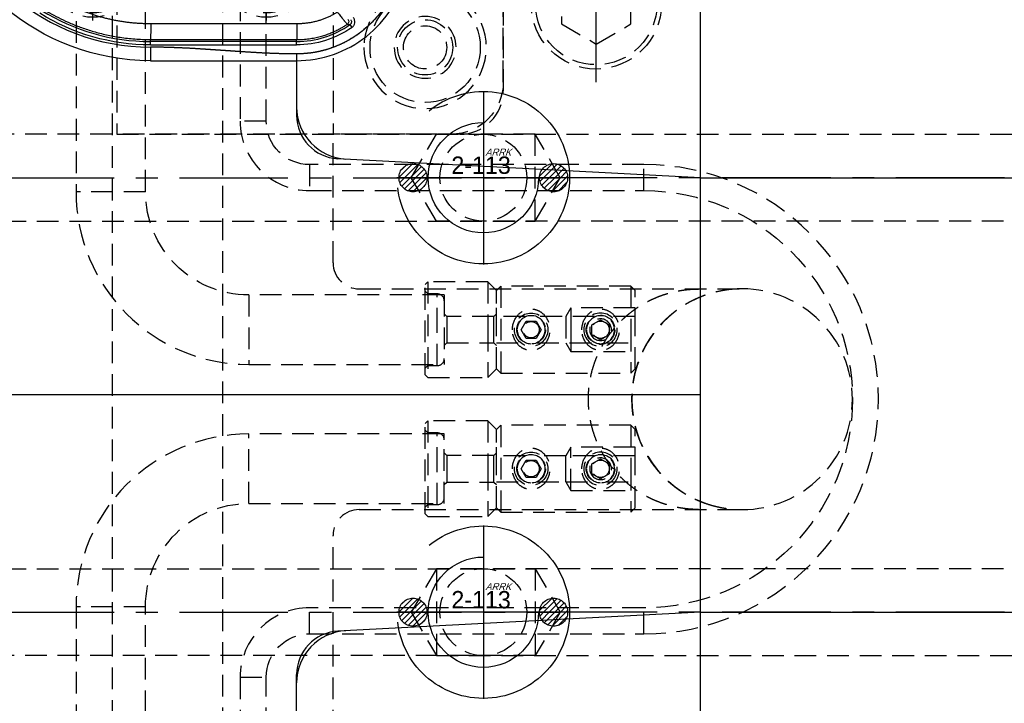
# Model space of a CAD drawing. Extents: x 2651 to 7771, y -1163 to 1075.
# Tile 423 of 490: x 5247 to 5361, y 552 to 631. Entities that reach past the tile are written whole.
import ezdxf

# ---------------------------------------------------------------- set-up
doc = ezdxf.new("R2010")
doc.units = 0
doc.header["$LTSCALE"] = 10
for name, pattern in [('CENTER', [2, 1.25, -0.25, 0.25, -0.25]), ('CNSCEN', [17, 15, -1, 0, -1]), ('CNSHID', [4, 3, -1]), ('HIDDEN', [0.375, 0.25, -0.125])]:
    doc.linetypes.add(name, pattern=pattern)
doc.layers.get('0').update_dxf_attribs({"linetype": 'CONTINUOUS'})
doc.layers.get('Defpoints').update_dxf_attribs({"linetype": 'CONTINUOUS'})
for name, color, linetype in [('1', 7, 'CONTINUOUS'), ('15', 7, 'CONTINUOUS'), ('86', 7, 'CONTINUOUS'), ('9', 3, 'CONTINUOUS'), ('97', 7, 'CONTINUOUS'), ('CEN', 1, 'CENTER'), ('COOL', 150, 'HIDDEN'), ('DIM', 3, 'CONTINUOUS'), ('HIDDEN', 6, 'HIDDEN'), ('WL1-HL', 4, 'CNSHID'), ('WOR1-CL', 1, 'CNSCEN'), ('WOR1-DL', 7, 'CONTINUOUS')]:
    doc.layers.add(name, color=color, linetype=linetype)
doc.styles.add('china', font='txt')
doc.styles.get("Standard").update_dxf_attribs({"font": 'romans.shx'})
doc.dimstyles.new('MM& INCH5', dxfattribs={"dimtxt": 5, "dimasz": 2.5, "dimexe": 1, "dimexo": 0.5, "dimtad": 0, "dimrnd": 1.38778e-17, "dimzin": 9, "dimdsep": 46, "dimtxsty": 'Standard', "dimblk": 'CLOSED', "dimcen": 0, "dimclrd": 3, "dimclre": 3, "dimclrt": 3, "dimazin": 2, "dimtfac": 0.75, "dimtofl": 0, "dimtmove": 0, "dimatfit": 3, "dimfxl": 0, "dimtolj": 1, "dimarcsym": 0})

# ---------------------------------------------------------------- blocks, each defined once
blk = doc.blocks.new('DFSF')
at = {"layer": '1', "color": 252, "linetype": 'Continuous'}
for p, q in [((1278.31, 461.7), (1261.47, 461.7)), ((1284.42, 461.61), (1284.65, 461.29)), ((1261.43, 459.67), (1261.43, 459.89)), ((1261.43, 459.89), (1278.27, 459.88)), ((1278.27, 459.67), (1261.43, 459.67)), ((1261.43, 459.28), (1261.43, 459.67)), ((1261.43, 459.28), (1278.27, 459.28)), ((1278.27, 459.67), (1278.27, 459.88)), ((1278.27, 459.28), (1278.27, 459.67)), ((1261.43, 459.02), (1261.43, 457.46)), ((1278.27, 458.24), (1278.27, 457.46))]:
    blk.add_line(p, q, dxfattribs=at)
at = {"layer": '1', "color": 110, "linetype": 'Continuous'}
blk.add_arc((1261.43, 483.37), 24.35, 188.7879, 270, dxfattribs=at)
at = {"layer": '1', "color": 252, "linetype": 'Continuous'}
for centre, radius, start, end in [((1261.43, 483.37), 24.35, 188.7879, 270), ((1261.43, 483.37), 23.7, 238.1089, 270), ((1278.27, 470.42), 10.75, 270, 304.9501)]:
    blk.add_arc(centre, radius, start, end, dxfattribs=at)
at = {"layer": '1', "color": 7, "linetype": 'Continuous', "extrusion": (0, 0, -1)}
blk.add_arc((-1261.43, 483.37), 25.91, 270, 351.2121, dxfattribs=at)
at = {"layer": '1', "color": 252, "linetype": 'Continuous', "extrusion": (0, 0, -1)}
for centre, radius, start, end in [((-1261.43, 483.37), 24.09, 270, 301.8911), ((-1278.27, 470.42), 11.14, 235.0499, 270)]:
    blk.add_arc(centre, radius, start, end, dxfattribs=at)
for centre, major_axis, ratio, start_param, end_param in [((1261.43, 461.7), (0, -1.81), 0.026177, 4.71238, 6.270091), ((1278.27, 461.7), (0, -1.81), 0.026177, 4.71238, 6.270091), ((1283.89, 461.97), (-0.055, -0.385), 0.999807, 3.871609, 5.553169)]:
    blk.add_ellipse(centre, major_axis=major_axis, ratio=ratio, start_param=start_param, end_param=end_param, dxfattribs=at)
at = {"layer": '1', "color": 110, "linetype": 'Continuous'}
for points, knots in [([(1290.12, 467.62), (1289.88, 466.63), (1289.49, 465.69), (1289.09, 464.74), (1288.54, 463.88), (1288, 463.02), (1287.31, 462.26), (1286.62, 461.5), (1285.82, 460.87), (1285.03, 460.24), (1284.13, 459.74), (1283.23, 459.25), (1282.27, 458.92), (1281.31, 458.58), (1280.3, 458.41), (1279.29, 458.24), (1278.27, 458.24)], [0, 0, 0, 0.125, 0.125, 0.25, 0.25, 0.375, 0.375, 0.5, 0.5, 0.625, 0.625, 0.75, 0.75, 0.875, 0.875, 1, 1, 1]), ([(1278.27, 458.24), (1277.26, 458.24), (1276.16, 458.27), (1275.18, 458.3), (1274.06, 458.36), (1273.12, 458.41), (1271.95, 458.49), (1271.48, 458.52), (1270.9, 458.56), (1270.55, 458.58), (1269.85, 458.63), (1269.14, 458.68), (1268.79, 458.7), (1268.21, 458.74), (1267.74, 458.77), (1266.57, 458.85), (1265.64, 458.9), (1264.51, 458.95), (1263.53, 458.98), (1262.43, 459.02), (1261.43, 459.02)], [0, 0, 0, 0.125, 0.125, 0.25, 0.25, 0.375, 0.375, 0.4375, 0.4375, 0.5, 0.5, 0.5625, 0.5625, 0.625, 0.625, 0.75, 0.75, 0.875, 0.875, 1, 1, 1])]:
    blk.add_open_spline(points, degree=2, knots=knots, dxfattribs=at)
at = {"layer": '1', "color": 252, "linetype": 'Continuous'}
for points, knots in [([(1290.12, 467.62), (1289.96, 466.96), (1289.75, 466.32), (1289.22, 465.06), (1288.91, 464.46), (1288.18, 463.31), (1287.77, 462.77), (1286.85, 461.76), (1286.36, 461.29), (1285.29, 460.45), (1284.73, 460.07), (1283.53, 459.42), (1282.91, 459.14), (1281.63, 458.69), (1280.97, 458.52), (1279.62, 458.3), (1278.95, 458.24), (1278.27, 458.24)], [0, 0, 0, 0, 0.125, 0.125, 0.25, 0.25, 0.375, 0.375, 0.5, 0.5, 0.625, 0.625, 0.75, 0.75, 0.875, 0.875, 1, 1, 1, 1]), ([(1249.13, 463.37), (1249.44, 463.18), (1250.09, 462.8), (1251.13, 462.26), (1252.28, 461.73), (1253.54, 461.24), (1254.91, 460.8), (1256.39, 460.42), (1257.97, 460.13), (1259.67, 459.93), (1260.83, 459.9), (1261.43, 459.89)], [0, 0, 0, 0, 0.08396, 0.174707, 0.272242, 0.376565, 0.487676, 0.605575, 0.730262, 0.861737, 1, 1, 1, 1]), ([(1282.97, 463.04), (1283.04, 462.96), (1283.16, 462.8), (1283.33, 462.59), (1283.47, 462.41), (1283.59, 462.27), (1283.67, 462.17), (1283.72, 462.1), (1283.86, 461.94), (1284.04, 461.71), (1284.08, 461.67), (1284.1, 461.65)], [0, 0, 0, 0, 0.112506, 0.214929, 0.304287, 0.378533, 0.436458, 0.47747, 0.501348, 0.755631, 1, 1, 1, 1]), ([(1278.27, 459.88), (1278.51, 459.89), (1279, 459.9), (1279.7, 459.97), (1280.36, 460.09), (1280.98, 460.23), (1281.55, 460.4), (1282.08, 460.59), (1282.57, 460.8), (1283.01, 461.01), (1283.41, 461.22), (1283.77, 461.43), (1284, 461.58), (1284.1, 461.65)], [0, 0, 0, 0, 0.120052, 0.234278, 0.342675, 0.445245, 0.541986, 0.632898, 0.71798, 0.797231, 0.870652, 0.938242, 1, 1, 1, 1]), ([(1284.1, 461.65), (1284.11, 461.65), (1284.11, 461.64), (1284.14, 461.64), (1284.16, 461.64), (1284.26, 461.63), (1284.34, 461.62), (1284.42, 461.61)], [0, 0, 0, 0, 0.048046, 0.048046, 0.240229, 0.240229, 1, 1, 1, 1]), ([(1284.5, 462.18), (1284.52, 462.14), (1284.57, 462.07), (1284.6, 461.94), (1284.58, 461.81), (1284.52, 461.69), (1284.45, 461.63), (1284.42, 461.61)], [0, 0, 0, 0, 0.188764, 0.394181, 0.605816, 0.811234, 1, 1, 1, 1]), ([(1284.65, 461.29), (1284.73, 461.35), (1284.81, 461.43), (1284.92, 461.61), (1284.96, 461.72), (1284.98, 461.93), (1284.98, 462.04), (1284.92, 462.25), (1284.87, 462.34), (1284.8, 462.43)], [0, 0, 0, 0, 0.25, 0.25, 0.5, 0.5, 0.75, 0.75, 1, 1, 1, 1])]:
    blk.add_open_spline(points, degree=3, knots=knots, dxfattribs=at)
at = {"layer": '1', "color": 7, "linetype": 'Continuous'}
for points, knots in [([(1278.27, 457.46), (1279.71, 457.46), (1281.16, 457.71), (1283.89, 458.66), (1285.17, 459.36), (1287.44, 461.16), (1288.42, 462.25), (1289.97, 464.69), (1290.54, 466.04), (1290.87, 467.45)], [0, 0, 0, 0, 0.25, 0.25, 0.5, 0.5, 0.75, 0.75, 1, 1, 1, 1]), ([(1287.74, 461.6), (1287.67, 461.52), (1287.58, 461.43), (1287.49, 461.33), (1287.45, 461.29), (1287.43, 461.26), (1287.43, 461.26), (1287.43, 461.26)], [0, 0, 0, 0, 0.521177, 0.658173, 0.777145, 0.887266, 1, 1, 1, 1])]:
    blk.add_open_spline(points, degree=3, knots=knots, dxfattribs=at)
for points, weights in [([(1261.47, 461.7), (1257.62, 461.7), (1253.89, 462.71), (1250.56, 464.66)], [1, 0.976916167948, 0.976916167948, 1]), ([(1282.97, 463.04), (1281.57, 462.16), (1279.97, 461.7), (1278.31, 461.7)], [1, 0.973707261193, 0.973707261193, 1])]:
    blk.add_rational_spline(points, weights, degree=3, dxfattribs=at)
at = {"layer": '1', "color": 252, "linetype": 'Continuous'}
for points in [[(1287.43, 461.26), (1287.49, 461.33), (1287.56, 461.39), (1287.63, 461.47)], [(1278.27, 458.24), (1272.65, 458.24), (1267.04, 459.02), (1261.43, 459.02)]]:
    blk.add_open_spline(points, degree=3, dxfattribs=at)
at = {"layer": '1', "color": 7, "linetype": 'Continuous'}
blk.add_open_spline([(1261.43, 457.46), (1267.04, 457.46), (1272.65, 457.46), (1278.27, 457.46)], degree=3, dxfattribs=at)
blk = doc.blocks.new('*U14', base_point=(1504.62, 1808.95))
for p, q in [((1504.62, 1813.57), (1500.62, 1811.26)), ((1508.62, 1811.26), (1504.62, 1813.57)), ((1500.62, 1811.26), (1500.62, 1806.65)), ((1508.62, 1806.65), (1508.62, 1811.26)), ((1500.62, 1806.65), (1504.62, 1804.34)), ((1504.62, 1804.34), (1508.62, 1806.65))]:
    blk.add_line(p, q)
for radius in [7.5, 7]:
    blk.add_circle((1504.62, 1808.95), radius)
at = {"layer": 'CEN'}
for p, q in [((1504.62, 1817.95), (1504.62, 1799.95)), ((1495.62, 1808.95), (1513.62, 1808.95))]:
    blk.add_line(p, q, dxfattribs=at)
blk = doc.blocks.new('*X15')
at = {"color": 0}
for p, q in [((823.25, 392.63), (825.03, 394.41)), ((823.6, 393.68), (823.98, 394.05)), ((823.96, 392.62), (825.64, 394.3)), ((824.66, 392.62), (826.1, 394.06)), ((841.12, 392.82), (842.7, 394.39)), ((841.63, 392.62), (843.36, 394.35)), ((842.34, 392.62), (843.85, 394.13)), ((825.37, 392.62), (826.46, 393.71)), ((826.08, 392.62), (826.71, 393.25)), ((843.05, 392.62), (844.23, 393.81)), ((843.75, 392.62), (844.51, 393.38)), ((844.46, 392.62), (844.67, 392.83)), ((823.36, 392.02), (823.96, 392.62)), ((823.6, 391.56), (824.66, 392.62)), ((823.95, 391.2), (825.37, 392.62)), ((824.41, 390.95), (826.08, 392.62)), ((825, 390.84), (826.78, 392.62)), ((825.97, 391.1), (826.56, 391.69)), ((826.78, 392.62), (826.82, 392.66)), ((841.17, 392.16), (841.63, 392.62)), ((841.39, 391.67), (842.34, 392.62)), ((841.71, 391.29), (843.05, 392.62)), ((842.14, 391), (843.75, 392.62)), ((842.69, 390.85), (844.46, 392.62)), ((843.48, 390.93), (844.58, 392.04))]:
    blk.add_line(p, q, dxfattribs=at)
blk = doc.blocks.new('113')
at = {"layer": 'WL1-HL'}
for centre, radius in [((90.98, 1693.88), 9.92), ((90.98, 1693.88), 6.35), ((82.88, 1693.88), 1.62), ((99.07, 1693.88), 1.62)]:
    blk.add_circle(centre, radius, dxfattribs=at)
at = {"layer": 'WOR1-CL'}
for p, q in [((90.98, 1703.85), (90.98, 1683.91)), ((100.95, 1693.88), (81.01, 1693.88))]:
    blk.add_line(p, q, dxfattribs=at)
at = {"layer": 'WL1-HL', "xscale": 0.9064739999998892, "yscale": 0.9064739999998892, "zscale": 0.9064739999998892}
blk.add_blockref('*X15', (-664.99, 1337.98), dxfattribs=at)
at = {"layer": '9', "style": 'china'}
blk.add_text('2-113', height=2, dxfattribs=at).set_placement((87.3, 1694.32))
at = {"layer": 'WOR1-DL', "style": 'china', "oblique": 20}
blk.add_text('ARRK', height=0.8, dxfattribs=at).set_placement((91.2, 1696.42))
blk = doc.blocks.new('*D42')
at = {"layer": 'Defpoints', "color": 0}
for p in [(5335.68, 924.64), (5335.68, 850.32), (5205.68, 387.64)]:
    blk.add_point(p, dxfattribs=at)
at = {"layer": 'DIM', "color": 3, "lineweight": -2}
blk.add_line((5335.68, 850.82), (5335.68, 924.64), dxfattribs=at)
at = {"layer": 'DIM', "color": 3, "insert": (5335.68, 947.65), "char_height": 5, "attachment_point": 5, "rotation": 90}
blk.add_mtext('\\A1;130 [5.118]', dxfattribs=at)
blk = doc.blocks.new('_Closed')
at = {"color": 0, "linetype": 'ByBlock', "lineweight": -2}
for p, q in [((-1, 0.167), (0, 0)), ((-1, 0.167), (-1, -0.167)), ((0, 0), (-1, -0.167)), ((0, 0), (-1, 0))]:
    blk.add_line(p, q, dxfattribs=at)
blk = doc.blocks.new('*D43')
at = {"layer": 'Defpoints', "color": 0}
for p in [(5402.68, 924.64), (5402.68, 886.16), (5205.68, 387.64)]:
    blk.add_point(p, dxfattribs=at)
at = {"layer": 'DIM', "color": 3, "lineweight": -2}
blk.add_line((5402.68, 886.66), (5402.68, 924.64), dxfattribs=at)
at = {"layer": 'DIM', "color": 3, "insert": (5402.68, 947.65), "char_height": 5, "attachment_point": 5, "rotation": 90}
blk.add_mtext('\\A1;197 [7.756]', dxfattribs=at)
blk = doc.blocks.new('*D44')
at = {"layer": 'Defpoints', "color": 0}
for p in [(5410.68, 924.64), (5405.68, 807.17), (5205.68, 387.64)]:
    blk.add_point(p, dxfattribs=at)
at = {"layer": 'DIM', "color": 3, "lineweight": -2}
for p, q in [((5410.68, 919.64), (5410.68, 924.64)), ((5405.68, 914.64), (5410.68, 919.64)), ((5405.68, 807.67), (5405.68, 914.64))]:
    blk.add_line(p, q, dxfattribs=at)
at = {"layer": 'DIM', "color": 3, "insert": (5410.68, 948.01), "char_height": 5, "attachment_point": 5, "rotation": 90}
blk.add_mtext('\\A1;200 [7.874]', dxfattribs=at)
blk = doc.blocks.new('*D45')
at = {"layer": 'Defpoints', "color": 0}
for p in [(5445.68, 924.64), (5445.68, 912.64), (5205.68, 387.64)]:
    blk.add_point(p, dxfattribs=at)
at = {"layer": 'DIM', "color": 3, "lineweight": -2}
blk.add_line((5445.68, 913.14), (5445.68, 924.64), dxfattribs=at)
at = {"layer": 'DIM', "color": 3, "insert": (5445.68, 948.01), "char_height": 5, "attachment_point": 5, "rotation": 90}
blk.add_mtext('\\A1;240 [9.449]', dxfattribs=at)
blk = doc.blocks.new('*D46')
at = {"layer": 'Defpoints', "color": 0}
for p in [(5480.68, 924.64), (5480.68, 910.64), (5205.68, 387.64)]:
    blk.add_point(p, dxfattribs=at)
at = {"layer": 'DIM', "color": 3, "lineweight": -2}
blk.add_line((5480.68, 911.14), (5480.68, 924.64), dxfattribs=at)
at = {"layer": 'DIM', "color": 3, "insert": (5480.68, 950.39), "char_height": 5, "attachment_point": 5, "rotation": 90}
blk.add_mtext('\\A1;275 [10.827]', dxfattribs=at)
blk = doc.blocks.new('*D51')
at = {"layer": 'Defpoints', "color": 0}
for p in [(5478.68, 912.64), (5493.68, 912.64), (5205.68, 387.64)]:
    blk.add_point(p, dxfattribs=at)
at = {"layer": 'DIM', "color": 3, "lineweight": -2}
blk.add_line((5479.18, 912.64), (5493.68, 912.64), dxfattribs=at)
at = {"layer": 'DIM', "color": 3, "insert": (5519.43, 912.64), "char_height": 5, "attachment_point": 5}
blk.add_mtext('\\A1;525 [20.669]', dxfattribs=at)
blk = doc.blocks.new('*D52')
at = {"layer": 'Defpoints', "color": 0}
for p in [(5507.38, 862.64), (5520, 862.64), (5205.68, 387.64)]:
    blk.add_point(p, dxfattribs=at)
at = {"layer": 'DIM', "color": 3, "lineweight": -2}
blk.add_line((5507.88, 862.64), (5520, 862.64), dxfattribs=at)
at = {"layer": 'DIM', "color": 3, "insert": (5545.75, 862.64), "char_height": 5, "attachment_point": 5}
blk.add_mtext('\\A1;475 [18.701]', dxfattribs=at)
blk = doc.blocks.new('*D53')
at = {"layer": 'Defpoints', "color": 0}
for p in [(5429.2, 859.64), (5520, 854.64), (5205.68, 387.64)]:
    blk.add_point(p, dxfattribs=at)
at = {"layer": 'DIM', "color": 3, "lineweight": -2}
for p, q in [((5429.7, 859.64), (5510, 859.64)), ((5510, 859.64), (5515, 854.64)), ((5515, 854.64), (5520, 854.64))]:
    blk.add_line(p, q, dxfattribs=at)
at = {"layer": 'DIM', "color": 3, "insert": (5545.75, 854.64), "char_height": 5, "attachment_point": 5}
blk.add_mtext('\\A1;472 [18.583]', dxfattribs=at)
blk = doc.blocks.new('*D54')
at = {"layer": 'Defpoints', "color": 0}
for p in [(5415.21, 797.64), (5500, 797.64), (5205.68, 387.64)]:
    blk.add_point(p, dxfattribs=at)
at = {"layer": 'DIM', "color": 3, "lineweight": -2}
blk.add_line((5415.71, 797.64), (5500, 797.64), dxfattribs=at)
at = {"layer": 'DIM', "color": 3, "insert": (5525.75, 797.64), "char_height": 5, "attachment_point": 5}
blk.add_mtext('\\A1;410 [16.142]', dxfattribs=at)
blk = doc.blocks.new('*D55')
at = {"layer": 'Defpoints', "color": 0}
for p in [(5358.36, 827.64), (5500, 827.64), (5205.68, 387.64)]:
    blk.add_point(p, dxfattribs=at)
at = {"layer": 'DIM', "color": 3, "lineweight": -2}
blk.add_line((5358.86, 827.64), (5500, 827.64), dxfattribs=at)
at = {"layer": 'DIM', "color": 3, "insert": (5525.75, 827.64), "char_height": 5, "attachment_point": 5}
blk.add_mtext('\\A1;440 [17.323]', dxfattribs=at)
blk = doc.blocks.new('*D56')
at = {"layer": 'Defpoints', "color": 0}
for p in [(5480.68, 762.64), (5500, 762.64), (5205.68, 387.64)]:
    blk.add_point(p, dxfattribs=at)
at = {"layer": 'DIM', "color": 3, "lineweight": -2}
blk.add_line((5481.18, 762.64), (5500, 762.64), dxfattribs=at)
at = {"layer": 'DIM', "color": 3, "insert": (5525.75, 762.64), "char_height": 5, "attachment_point": 5}
blk.add_mtext('\\A1;375 [14.764]', dxfattribs=at)
blk = doc.blocks.new('*D57')
at = {"layer": 'Defpoints', "color": 0}
for p in [(5480.68, 719.64), (5500, 719.64), (5205.68, 387.64)]:
    blk.add_point(p, dxfattribs=at)
at = {"layer": 'DIM', "color": 3, "lineweight": -2}
blk.add_line((5481.18, 719.64), (5500, 719.64), dxfattribs=at)
at = {"layer": 'DIM', "color": 3, "insert": (5525.75, 719.64), "char_height": 5, "attachment_point": 5}
blk.add_mtext('\\A1;332 [13.071]', dxfattribs=at)
blk = doc.blocks.new('*D58')
at = {"layer": 'Defpoints', "color": 0}
for p in [(5480.68, 655.64), (5500, 655.64), (5205.68, 387.64)]:
    blk.add_point(p, dxfattribs=at)
at = {"layer": 'DIM', "color": 3, "lineweight": -2}
blk.add_line((5481.18, 655.64), (5500, 655.64), dxfattribs=at)
at = {"layer": 'DIM', "color": 3, "insert": (5525.75, 655.64), "char_height": 5, "attachment_point": 5}
blk.add_mtext('\\A1;268 [10.551]', dxfattribs=at)
blk = doc.blocks.new('*D59')
at = {"layer": 'Defpoints', "color": 0}
for p in [(5480.68, 592.64), (5500, 592.64), (5205.68, 387.64)]:
    blk.add_point(p, dxfattribs=at)
at = {"layer": 'DIM', "color": 3, "lineweight": -2}
blk.add_line((5481.18, 592.64), (5500, 592.64), dxfattribs=at)
at = {"layer": 'DIM', "color": 3, "insert": (5523.37, 592.64), "char_height": 5, "attachment_point": 5}
blk.add_mtext('\\A1;205 [8.071]', dxfattribs=at)
blk = doc.blocks.new('*D60')
at = {"layer": 'Defpoints', "color": 0}
for p in [(5480.68, 562.64), (5500, 562.64), (5205.68, 387.64)]:
    blk.add_point(p, dxfattribs=at)
at = {"layer": 'DIM', "color": 3, "lineweight": -2}
blk.add_line((5481.18, 562.64), (5500, 562.64), dxfattribs=at)
at = {"layer": 'DIM', "color": 3, "insert": (5520.63, 562.64), "char_height": 5, "attachment_point": 5}
blk.add_mtext('\\A1;175 [6.89]', dxfattribs=at)
blk = doc.blocks.new('*D76')
at = {"layer": 'Defpoints', "color": 0}
for p in [(5325.68, 924.64), (5325.68, 787.64), (5205.68, 387.64)]:
    blk.add_point(p, dxfattribs=at)
at = {"layer": 'DIM', "color": 3, "lineweight": -2}
blk.add_line((5325.68, 788.14), (5325.68, 924.64), dxfattribs=at)
at = {"layer": 'DIM', "color": 3, "insert": (5325.68, 947.65), "char_height": 5, "attachment_point": 5, "rotation": 90}
blk.add_mtext('\\A1;120 [4.724]', dxfattribs=at)
blk = doc.blocks.new('*D78')
at = {"layer": 'Defpoints', "color": 0}
for p in [(5325.68, 787.64), (5500, 787.64), (5205.68, 387.64)]:
    blk.add_point(p, dxfattribs=at)
at = {"layer": 'DIM', "color": 3, "lineweight": -2}
blk.add_line((5326.18, 787.64), (5500, 787.64), dxfattribs=at)
at = {"layer": 'DIM', "color": 3, "insert": (5525.75, 787.64), "char_height": 5, "attachment_point": 5}
blk.add_mtext('\\A1;400 [15.748]', dxfattribs=at)
blk = doc.blocks.new('*U10', base_point=(1624.62, 1808.95))
for p, q in [((1624.62, 1811.84), (1622.12, 1810.4)), ((1627.12, 1810.4), (1624.62, 1811.84)), ((1622.12, 1810.4), (1622.12, 1807.51)), ((1627.12, 1807.51), (1627.12, 1810.4)), ((1622.12, 1807.51), (1624.62, 1806.07)), ((1624.62, 1806.07), (1627.12, 1807.51))]:
    blk.add_line(p, q)
for radius in [5.5, 5]:
    blk.add_circle((1624.62, 1808.95), radius)
at = {"layer": 'CEN'}
for p, q in [((1624.62, 1815.55), (1624.62, 1802.35)), ((1618.02, 1808.95), (1631.22, 1808.95))]:
    blk.add_line(p, q, dxfattribs=at)
blk = doc.blocks.new('*D298')
at = {"layer": 'Defpoints', "color": 0}
for p in [(5315.68, 924.64), (5315.68, 912.64), (5205.68, 387.64)]:
    blk.add_point(p, dxfattribs=at)
at = {"layer": 'DIM', "color": 3, "lineweight": -2}
blk.add_line((5315.68, 913.14), (5315.68, 924.64), dxfattribs=at)
at = {"layer": 'DIM', "color": 3, "insert": (5315.68, 947.65), "char_height": 5, "attachment_point": 5, "rotation": 90}
blk.add_mtext('\\A1;110 [4.331]', dxfattribs=at)
blk = doc.blocks.new('A$C069B29F4')
at = {"layer": '15', "color": 7, "linetype": 'HIDDEN'}
for p, q in [((65, 60.3), (65, 309.26)), ((88.6, 213.01), (88.3, 212.71)), ((88.3, 202.31), (88.3, 212.71)), ((88.6, 213.01), (88.6, 202.01)), ((95.5, 213.01), (88.6, 213.01)), ((95.5, 213.01), (95.5, 207.51)), ((96.5, 212.01), (95.5, 213.01)), ((88.6, 211.63), (88.3, 211.93)), ((89.7, 211.63), (88.6, 211.63)), ((96.5, 207.51), (96.5, 212.01)), ((90.8, 209.03), (90.5, 209.33)), ((90.8, 209.03), (90.8, 207.51)), ((96.2, 209.03), (90.8, 209.03)), ((96.5, 209.33), (96.2, 209.03)), ((96.2, 207.51), (96.2, 209.03)), ((90.8, 207.51), (90.8, 205.98)), ((95.5, 207.51), (95.5, 202.01)), ((96.2, 205.98), (96.2, 207.51)), ((90.5, 205.68), (90.8, 205.98)), ((90.8, 205.98), (96.2, 205.98)), ((96.2, 205.98), (96.5, 205.68)), ((88.3, 203.08), (88.6, 203.38)), ((88.6, 203.38), (89.7, 203.38)), ((95.5, 202.01), (96.5, 203.01)), ((88.3, 202.31), (88.6, 202.01)), ((88.6, 202.01), (95.5, 202.01)), ((88.6, 197.01), (88.3, 196.71)), ((88.3, 186.31), (88.3, 196.71)), ((88.6, 197.01), (88.6, 186.01)), ((95.5, 197.01), (88.6, 197.01)), ((95.5, 197.01), (95.5, 191.51)), ((96.5, 196.01), (95.5, 197.01)), ((88.6, 195.63), (88.3, 195.93)), ((89.7, 195.63), (88.6, 195.63)), ((96.5, 191.51), (96.5, 196.01)), ((90.8, 193.03), (90.5, 193.33)), ((90.8, 193.03), (90.8, 191.51)), ((96.2, 193.03), (90.8, 193.03)), ((96.5, 193.33), (96.2, 193.03)), ((96.2, 191.51), (96.2, 193.03)), ((90.8, 191.51), (90.8, 189.98)), ((95.5, 191.51), (95.5, 186.01)), ((96.2, 189.98), (96.2, 191.51)), ((96.5, 187.01), (96.5, 191.51)), ((90.5, 189.68), (90.8, 189.98)), ((90.8, 189.98), (96.2, 189.98)), ((96.2, 189.98), (96.5, 189.68)), ((88.3, 187.08), (88.6, 187.38)), ((88.6, 187.38), (89.7, 187.38)), ((88.3, 186.31), (88.6, 186.01)), ((88.6, 186.01), (95.5, 186.01)), ((95.5, 186.01), (96.5, 187.01))]:
    blk.add_line(p, q, dxfattribs=at)
at = {"layer": '15', "color": 254, "linetype": 'HIDDEN'}
for p, q in [((48.1, 299.26), (48.1, 223.39)), ((56.1, 223.39), (56.1, 299.26)), ((90.5, 211.51), (67.98, 211.51)), ((90.5, 211.51), (90.5, 203.51)), ((67.98, 203.51), (90.5, 203.51)), ((90.5, 195.51), (67.98, 195.51)), ((90.5, 187.51), (90.5, 195.51)), ((67.98, 187.51), (90.5, 187.51)), ((48.1, 175.63), (48.1, 99.75)), ((56.1, 99.75), (56.1, 175.63))]:
    blk.add_line(p, q, dxfattribs=at)
at = {"layer": '15', "color": 252, "linetype": 'HIDDEN'}
for p, q in [((56.1, 223.39), (48.1, 223.39)), ((67.98, 211.51), (67.98, 203.51)), ((89.7, 207.51), (89.7, 211.63)), ((89.7, 203.38), (89.7, 207.51)), ((67.98, 187.51), (67.98, 195.51)), ((89.7, 191.51), (89.7, 195.63)), ((89.7, 187.38), (89.7, 191.51)), ((56.1, 175.63), (48.1, 175.63))]:
    blk.add_line(p, q, dxfattribs=at)
at = {"layer": '15', "color": 2, "linetype": 'HIDDEN'}
for p, q in [((97, 212.51), (96.5, 212.01)), ((97, 212.51), (97, 202.51)), ((112, 212.51), (97, 212.51)), ((112, 212.51), (112, 207.51)), ((112.5, 212.01), (112, 212.51)), ((96.5, 203.01), (96.5, 212.01)), ((112.5, 207.51), (112.5, 212.01)), ((105.08, 210.01), (104.5, 209.01)), ((105.08, 210.01), (105.08, 207.51)), ((112.5, 210.01), (105.08, 210.01)), ((99.81, 209.01), (96.5, 209.01)), ((107.81, 209.01), (101.19, 209.01)), ((104.5, 209.01), (104.5, 206.01)), ((112.5, 209.01), (109.19, 209.01)), ((105.08, 207.51), (105.08, 205.01)), ((112, 207.51), (112, 202.51)), ((112.5, 203.01), (112.5, 207.51)), ((96.5, 206.01), (99.81, 206.01)), ((101.19, 206.01), (107.81, 206.01)), ((104.5, 206.01), (105.08, 205.01)), ((109.19, 206.01), (112.5, 206.01)), ((105.08, 205.01), (112.5, 205.01)), ((96.5, 203.01), (97, 202.51)), ((112, 202.51), (112.5, 203.01)), ((97, 202.51), (112, 202.51)), ((97, 196.51), (96.5, 196.01)), ((97, 196.51), (97, 186.51)), ((112, 196.51), (97, 196.51)), ((112, 196.51), (112, 191.51)), ((112.5, 196.01), (112, 196.51)), ((96.5, 187.01), (96.5, 196.01)), ((112.5, 191.51), (112.5, 196.01)), ((105.08, 194.01), (104.5, 193.01)), ((105.08, 189.01), (105.08, 194.01)), ((112.5, 194.01), (105.08, 194.01)), ((99.81, 193.01), (96.5, 193.01)), ((104.5, 193.01), (101.19, 193.01)), ((104.5, 191.51), (104.5, 193.01)), ((107.81, 193.01), (104.5, 193.01)), ((112.5, 193.01), (109.19, 193.01)), ((104.5, 190.01), (104.5, 191.51)), ((112, 191.51), (112, 186.51)), ((112.5, 187.01), (112.5, 191.51)), ((96.5, 190.01), (99.81, 190.01)), ((101.19, 190.01), (104.5, 190.01)), ((104.5, 190.01), (105.08, 189.01)), ((104.5, 190.01), (107.81, 190.01)), ((109.19, 190.01), (112.5, 190.01)), ((105.08, 189.01), (112.5, 189.01)), ((96.5, 187.01), (97, 186.51)), ((97, 186.51), (112, 186.51)), ((112, 186.51), (112.5, 187.01))]:
    blk.add_line(p, q, dxfattribs=at)
at = {"layer": '15', "color": 31, "linetype": 'HIDDEN'}
for p, q in [((107.5, 208.08), (108.5, 208.66)), ((108.5, 208.66), (109.5, 208.08)), ((99.35, 207.51), (99.92, 208.51)), ((99.92, 206.51), (99.35, 207.51)), ((99.92, 208.51), (101.08, 208.51)), ((101.08, 208.51), (101.65, 207.51)), ((101.65, 207.51), (101.08, 206.51)), ((107.5, 206.93), (107.5, 208.08)), ((109.5, 208.08), (109.5, 206.93)), ((101.08, 206.51), (99.92, 206.51)), ((108.5, 206.35), (107.5, 206.93)), ((109.5, 206.93), (108.5, 206.35)), ((99.35, 191.51), (99.92, 192.51)), ((99.92, 192.51), (101.08, 192.51)), ((101.08, 192.51), (101.65, 191.51)), ((107.5, 192.08), (108.5, 192.66)), ((107.5, 190.93), (107.5, 192.08)), ((108.5, 192.66), (109.5, 192.08)), ((109.5, 192.08), (109.5, 190.93)), ((99.92, 190.51), (99.35, 191.51)), ((101.08, 190.51), (99.92, 190.51)), ((101.65, 191.51), (101.08, 190.51)), ((108.5, 190.35), (107.5, 190.93)), ((109.5, 190.93), (108.5, 190.35))]:
    blk.add_line(p, q, dxfattribs=at)
for centre, radius in [((100.5, 207.51), 1.92), ((100.5, 207.51), 0.938), ((100.5, 191.51), 1.92), ((100.5, 191.51), 0.938)]:
    blk.add_circle(centre, radius, dxfattribs=at)
at = {"layer": '15', "color": 2, "linetype": 'HIDDEN'}
for centre in [(100.5, 207.51), (108.5, 207.51), (100.5, 191.51), (108.5, 191.51)]:
    blk.add_circle(centre, 1.65, dxfattribs=at)
at = {"layer": '15', "color": 31, "linetype": 'HIDDEN', "extrusion": (0, 0, -1)}
for centre, radius in [((-100.5, 207.51), 1.61), ((-108.5, 207.51), 1.92), ((-108.5, 207.51), 1.61), ((-108.5, 207.51), 1.25), ((-100.5, 191.51), 1.61), ((-108.5, 191.51), 1.92), ((-108.5, 191.51), 1.61), ((-108.5, 191.51), 1.25)]:
    blk.add_circle(centre, radius, dxfattribs=at)
at = {"layer": '15', "color": 252, "linetype": 'HIDDEN'}
for centre in [(108.5, 207.51), (108.5, 191.51)]:
    blk.add_circle(centre, 1, dxfattribs=at)
at = {"layer": '15', "color": 254, "linetype": 'HIDDEN'}
for centre, start, end in [((67.98, 223.39), 180, 270), ((67.98, 175.63), 90, 180)]:
    blk.add_arc(centre, 19.88, start, end, dxfattribs=at)
at = {"layer": '15', "color": 254, "linetype": 'HIDDEN', "extrusion": (0, 0, -1)}
for centre, start, end in [((-67.98, 223.39), 270, 0), ((-67.98, 175.63), 0, 90)]:
    blk.add_arc(centre, 11.88, start, end, dxfattribs=at)
at = {"layer": '15', "color": 7, "linetype": 'HIDDEN'}
for centre, start, end in [((89.7, 210.83), 0, 90), ((89.7, 204.18), 270, 0), ((89.7, 194.83), 0, 90), ((89.7, 188.18), 270, 0)]:
    blk.add_arc(centre, 0.8, start, end, dxfattribs=at)
at = {"layer": '15', "color": 2, "linetype": 'HIDDEN'}
for points, knots in [([(98.35, 207.51), (98.35, 206.9), (98.56, 206.31), (99.13, 205.64), (99.37, 205.45), (99.9, 205.19), (100.2, 205.12), (100.81, 205.12), (101.11, 205.2), (101.64, 205.46), (101.87, 205.64), (102.44, 206.31), (102.65, 206.9), (102.65, 208.12), (102.44, 208.71), (101.87, 209.38), (101.63, 209.56), (101.1, 209.82), (100.8, 209.9), (100.19, 209.9), (99.89, 209.82), (99.37, 209.56), (99.13, 209.38), (98.57, 208.71), (98.35, 208.12), (98.35, 207.51)], [0, 0, 0, 0, 0.125, 0.125, 0.1875, 0.1875, 0.25, 0.25, 0.3125, 0.3125, 0.375, 0.375, 0.5, 0.5, 0.625, 0.625, 0.6875, 0.6875, 0.75, 0.75, 0.8125, 0.8125, 0.875, 0.875, 1, 1, 1, 1]), ([(106.35, 207.51), (106.35, 206.9), (106.56, 206.31), (107.13, 205.64), (107.37, 205.45), (107.9, 205.19), (108.2, 205.12), (108.81, 205.12), (109.11, 205.2), (109.64, 205.46), (109.87, 205.64), (110.44, 206.31), (110.65, 206.9), (110.65, 208.12), (110.44, 208.71), (109.87, 209.38), (109.63, 209.56), (109.1, 209.82), (108.8, 209.9), (108.19, 209.9), (107.89, 209.82), (107.37, 209.56), (107.13, 209.38), (106.57, 208.71), (106.35, 208.12), (106.35, 207.51)], [0, 0, 0, 0, 0.125, 0.125, 0.1875, 0.1875, 0.25, 0.25, 0.3125, 0.3125, 0.375, 0.375, 0.5, 0.5, 0.625, 0.625, 0.6875, 0.6875, 0.75, 0.75, 0.8125, 0.8125, 0.875, 0.875, 1, 1, 1, 1]), ([(108.32, 205.87), (108.38, 205.86), (108.44, 205.86), (108.69, 205.86), (108.87, 205.89), (109.05, 205.95)], [0, 0, 0, 0, 0.246998, 0.246998, 1, 1, 1, 1]), ([(98.35, 191.51), (98.35, 190.9), (98.56, 190.31), (99.13, 189.64), (99.37, 189.45), (99.9, 189.19), (100.2, 189.12), (100.81, 189.12), (101.11, 189.2), (101.64, 189.46), (101.87, 189.64), (102.44, 190.31), (102.65, 190.9), (102.65, 192.12), (102.44, 192.71), (101.87, 193.38), (101.63, 193.56), (101.1, 193.82), (100.8, 193.9), (100.19, 193.9), (99.89, 193.82), (99.37, 193.56), (99.13, 193.38), (98.57, 192.71), (98.35, 192.12), (98.35, 191.51)], [0, 0, 0, 0, 0.125, 0.125, 0.1875, 0.1875, 0.25, 0.25, 0.3125, 0.3125, 0.375, 0.375, 0.5, 0.5, 0.625, 0.625, 0.6875, 0.6875, 0.75, 0.75, 0.8125, 0.8125, 0.875, 0.875, 1, 1, 1, 1]), ([(106.35, 191.51), (106.35, 190.9), (106.56, 190.31), (107.13, 189.64), (107.37, 189.45), (107.9, 189.19), (108.2, 189.12), (108.81, 189.12), (109.11, 189.2), (109.64, 189.46), (109.87, 189.64), (110.44, 190.31), (110.65, 190.9), (110.65, 192.12), (110.44, 192.71), (109.87, 193.38), (109.63, 193.56), (109.1, 193.82), (108.8, 193.9), (108.19, 193.9), (107.89, 193.82), (107.37, 193.56), (107.13, 193.38), (106.57, 192.71), (106.35, 192.12), (106.35, 191.51)], [0, 0, 0, 0, 0.125, 0.125, 0.1875, 0.1875, 0.25, 0.25, 0.3125, 0.3125, 0.375, 0.375, 0.5, 0.5, 0.625, 0.625, 0.6875, 0.6875, 0.75, 0.75, 0.8125, 0.8125, 0.875, 0.875, 1, 1, 1, 1])]:
    blk.add_open_spline(points, degree=3, knots=knots, dxfattribs=at)
blk.add_open_spline([(108.69, 209.15), (108.63, 209.15), (108.57, 209.16), (108.51, 209.16)], degree=3, dxfattribs=at)
at = {"layer": '86', "color": 3, "linetype": 'HIDDEN'}
for p, q in [((52.8, 250), (52.8, 230)), ((97.3, 236), (97.3, 244)), ((52.8, 230), (91.3, 230))]:
    blk.add_line(p, q, dxfattribs=at)
at = {"layer": '86', "color": 3, "linetype": 'HIDDEN', "extrusion": (0, 0, -1)}
for radius in [7.05, 3.56]:
    blk.add_circle((-88.3, 240), radius, dxfattribs=at)
at = {"layer": '86', "color": 252, "linetype": 'HIDDEN'}
for radius in [6.35, 3.18, 2.49]:
    blk.add_circle((88.3, 240), radius, dxfattribs=at)
at = {"layer": '86', "color": 3, "linetype": 'HIDDEN', "extrusion": (0, 0, -1)}
blk.add_arc((-91.3, 236), 6, 180, 270, dxfattribs=at)
at = {"layer": '97', "color": 252, "linetype": 'HIDDEN'}
for p, q in [((67, 309.26), (67, 231.51)), ((70, 231.51), (67, 231.51)), ((75, 226.51), (75, 223.51)), ((113.5, 223.51), (113.5, 226.51)), ((75, 223.51), (113.5, 223.51)), ((113.5, 175.51), (75, 175.51)), ((75, 172.51), (75, 175.51)), ((113.5, 172.51), (113.5, 175.51)), ((67, 167.51), (67, 60.3)), ((67, 167.51), (70, 167.51))]:
    blk.add_line(p, q, dxfattribs=at)
at = {"layer": '97', "color": 2, "linetype": 'HIDDEN'}
for p, q in [((70, 231.51), (70, 309.26)), ((52.3, 94.89), (52.3, 276.12)), ((77.7, 250), (77.7, 230)), ((97.3, 245), (97.3, 235)), ((77.7, 215.21), (77.7, 230)), ((92.3, 230), (77.7, 230)), ((113.5, 226.51), (75, 226.51)), ((80.7, 212.21), (124.8, 212.21)), ((80.7, 186.81), (124.8, 186.81)), ((77.7, 60), (77.7, 183.81)), ((75, 172.51), (113.5, 172.51)), ((70, 60.3), (70, 167.51))]:
    blk.add_line(p, q, dxfattribs=at)
blk.add_circle((88.3, 240), 2.49, dxfattribs=at)
for centre, radius, start, end in [((92.3, 235), 5, 270, 0), ((113.5, 199.51), 27, 270, 90), ((80.7, 215.21), 3, 180, 270), ((124.8, 199.51), 12.7, 90, 92.5423), ((124.8, 199.51), 12.7, 270, 90), ((124.8, 199.51), 12.7, 109.551, 250.449), ((80.7, 183.81), 3, 90, 180), ((124.8, 199.51), 12.7, 267.4577, 270)]:
    blk.add_arc(centre, radius, start, end, dxfattribs=at)
at = {"layer": '97', "color": 252, "linetype": 'HIDDEN'}
for centre, start, end in [((75, 231.51), 180, 270), ((75, 167.51), 90, 180)]:
    blk.add_arc(centre, 8, start, end, dxfattribs=at)
at = {"layer": '97', "color": 2, "linetype": 'HIDDEN', "extrusion": (0, 0, -1)}
for centre, start, end in [((-75, 231.51), 270, 0), ((-75, 167.51), 0, 90)]:
    blk.add_arc(centre, 5, start, end, dxfattribs=at)
at = {"layer": '97', "color": 252, "linetype": 'HIDDEN', "extrusion": (0, 0, -1)}
for start, end in [(90, 180), (180, 270)]:
    blk.add_arc((-113.5, 199.51), 24, start, end, dxfattribs=at)
at = {"layer": '97', "color": 2, "linetype": 'HIDDEN'}
for points, weights, knots in [([(119.79, 186.82), (116.62, 186.82), (113.08, 187.89), (110.39, 190.42), (107.21, 195.91), (106.37, 199.51), (107.21, 203.1), (110.39, 208.6), (113.08, 211.12), (116.62, 212.19), (119.79, 212.19)], [1.00248189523, 1.00248189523, 0.99048606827, 1.00248189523, 1.00248189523, 0.99048606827, 1.00248189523, 1.00248189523, 0.99048606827, 1.00248189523, 1.00248189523], [0, 0, 0, 0, 0, 0.333333, 0.333333, 0.333333, 0.666667, 0.666667, 0.666667, 1, 1, 1, 1, 1]), ([(120.55, 211.48), (118.41, 210.72), (116.4, 209.44), (114.84, 207.7), (112.19, 203.1), (111.35, 199.51), (112.19, 195.91), (114.84, 191.31), (116.4, 189.57), (118.41, 188.29), (120.55, 187.54)], [0.998998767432, 0.997151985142, 0.997044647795, 1.00248189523, 1.00248189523, 0.99048606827, 1.00248189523, 1.00248189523, 0.997044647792, 0.997151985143, 0.998998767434], [0, 0, 0, 0, 0, 0.286916, 0.286916, 0.286916, 0.713084, 0.713084, 0.713084, 1, 1, 1, 1, 1])]:
    blk.add_rational_spline(points, weights, degree=4, knots=knots, dxfattribs=at)
for points, knots in [([(124.24, 212.19), (124.23, 212.19), (124.22, 212.19), (124.13, 212.19), (123.95, 212.18), (123.7, 212.16), (123.38, 212.13), (122.97, 212.08), (122.32, 211.97), (121.71, 211.83), (121.07, 211.65), (120.76, 211.55), (120.59, 211.49)], [0, 0, 0, 0, 0.029776, 0.061055, 0.123375, 0.186282, 0.249051, 0.374582, 0.499923, 0.749708, 0.857004, 1, 1, 1, 1]), ([(120.58, 187.53), (120.82, 187.45), (121.23, 187.31), (121.87, 187.15), (122.42, 187.03), (122.96, 186.94), (123.37, 186.89), (123.7, 186.85), (123.94, 186.84), (124.13, 186.82), (124.22, 186.82), (124.23, 186.82), (124.24, 186.82)], [0, 0, 0, 0, 0.190654, 0.332305, 0.498535, 0.623624, 0.749395, 0.812897, 0.876233, 0.938661, 0.970116, 1, 1, 1, 1])]:
    blk.add_open_spline(points, degree=3, knots=knots, dxfattribs=at)

msp = doc.modelspace()

# ---------------------------------------------------------------- linework, layer by layer
for p, q in [((5325.684, 587.642), (5325.684, 767.642)), ((5279.176, 626.111), (5279.176, 619.824)), ((5325.684, 612.642), (5283.915, 614.831)), ((5325.684, 612.642), (5480.684, 612.642)), ((5325.684, 587.642), (5085.684, 587.642)), ((5325.684, 587.642), (5085.684, 587.642)), ((5325.684, 387.642), (5325.684, 587.642)), ((5325.684, 562.642), (5283.915, 560.453)), ((5325.684, 562.642), (5480.684, 562.642)), ((5279.176, 549.174), (5279.176, 555.46))]:
    msp.add_line(p, q)
for centre, radius, start, end in [((5285.176, 620.773), 6, 180, 267), ((5284.176, 619.824), 5, 180, 267), ((5285.176, 554.511), 6, 93, 180), ((5284.176, 555.46), 5, 93, 180)]:
    msp.add_arc(centre, radius, start, end)
at = {"layer": 'COOL'}
for p, q in [((5306.663, 607.642), (5306.663, 617.642)), ((5295.277, 567.642), (5295.277, 557.642)), ((5306.663, 567.642), (5306.663, 557.642))]:
    msp.add_line(p, q, dxfattribs=at)
at = {"layer": 'COOL', "color": 1, "linetype": 'CENTER'}
for p, q in [((5085.684, 612.642), (5309.55, 612.642)), ((5480.684, 612.642), (5292.39, 612.642)), ((5085.684, 562.642), (5309.55, 562.642)), ((5480.684, 562.642), (5292.39, 562.642))]:
    msp.add_line(p, q, dxfattribs=at)
at = {"layer": 'COOL'}
for points in [[(5099.278, 607.642), (5306.663, 607.642), (5309.55, 612.642), (5306.663, 617.642), (5099.278, 617.642)], [(5443.09, 607.642), (5295.277, 607.642), (5292.39, 612.642), (5295.277, 617.642), (5443.09, 617.642)], [(5099.278, 567.642), (5306.663, 567.642), (5309.55, 562.642), (5306.663, 557.642), (5099.278, 557.642)], [(5443.09, 567.642), (5295.277, 567.642), (5292.39, 562.642), (5295.277, 557.642), (5443.09, 557.642)]]:
    msp.add_lwpolyline(points, dxfattribs=at)
for centre in [(5300.684, 612.642), (5300.684, 562.642)]:
    msp.add_circle(centre, 5, dxfattribs=at)

# ---------------------------------------------------------------- block references
for p in [(5209.705, -1081.238), (5209.705, -1131.238)]:
    msp.add_blockref('113', p, dxfattribs=at)
at = {"layer": 'DIM'}
for name, p in [('A$C069B29F4', (5205.684, 387.642)), ('DFSF', (4000.91, 168.648))]:
    msp.add_blockref(name, p, dxfattribs=at)
at = {"layer": 'HIDDEN', "xscale": -1}
for p in [(5255.684, 636.642), (5275.684, 636.642)]:
    msp.add_blockref('*U10', p, dxfattribs=at)
at = {"layer": 'HIDDEN', "rotation": 180}
msp.add_blockref('*U14', (5313.684, 632.642), dxfattribs=at)

# ---------------------------------------------------------------- dimensions: what is measured, and where the dimension line sits
at = {"layer": 'DIM'}
for feature_location, offset, dtype, picture, middle in [((5480.684, 910.642), (0, 14), 1, '*D46', (5480.684, 950.386)), ((5405.684, 807.17), (5, 117.472), 1, '*D44', (5410.684, 948.005)), ((5445.684, 912.642), (0, 12), 1, '*D45', (5445.684, 948.005)), ((5335.684, 850.322), (0, 74.32), 1, '*D42', (5335.684, 947.648)), ((5402.684, 886.162), (0, 38.48), 1, '*D43', (5402.684, 947.648)), ((5325.684, 787.642), (0, 137), 1, '*D76', (5325.684, 947.648)), ((5315.684, 912.642), (0, 12), 1, '*D298', (5315.684, 947.648)), ((5478.684, 912.642), (15, 0), 0, '*D51', (5519.428, 912.642)), ((5507.384, 862.642), (12.619, 0), 0, '*D52', (5545.747, 862.642)), ((5429.204, 859.642), (90.799, -5), 0, '*D53', (5545.747, 854.642)), ((5358.364, 827.642), (141.639, 0), 0, '*D55', (5525.747, 827.642)), ((5415.212, 797.642), (84.791, 0), 0, '*D54', (5525.747, 797.642)), ((5325.684, 787.642), (174.319, 0), 0, '*D78', (5525.747, 787.642)), ((5480.684, 762.642), (19.319, 0), 0, '*D56', (5525.747, 762.642)), ((5480.685, 719.642), (19.319, 0), 0, '*D57', (5525.747, 719.642)), ((5480.685, 655.642), (19.319, 0), 0, '*D58', (5525.747, 655.642)), ((5480.684, 592.642), (19.319, 0), 0, '*D59', (5523.366, 592.642)), ((5480.684, 562.642), (19.319, 0), 0, '*D60', (5520.628, 562.642))]:
    dim = msp.add_ordinate_dim(feature_location=feature_location, offset=offset, dtype=dtype, origin=(5205.684, 387.642), dimstyle='MM& INCH5', dxfattribs=at)
    dim.commit()
    dim.dimension.update_dxf_attribs({"geometry": picture, "text_midpoint": middle})

doc.saveas('drawing.dxf')
